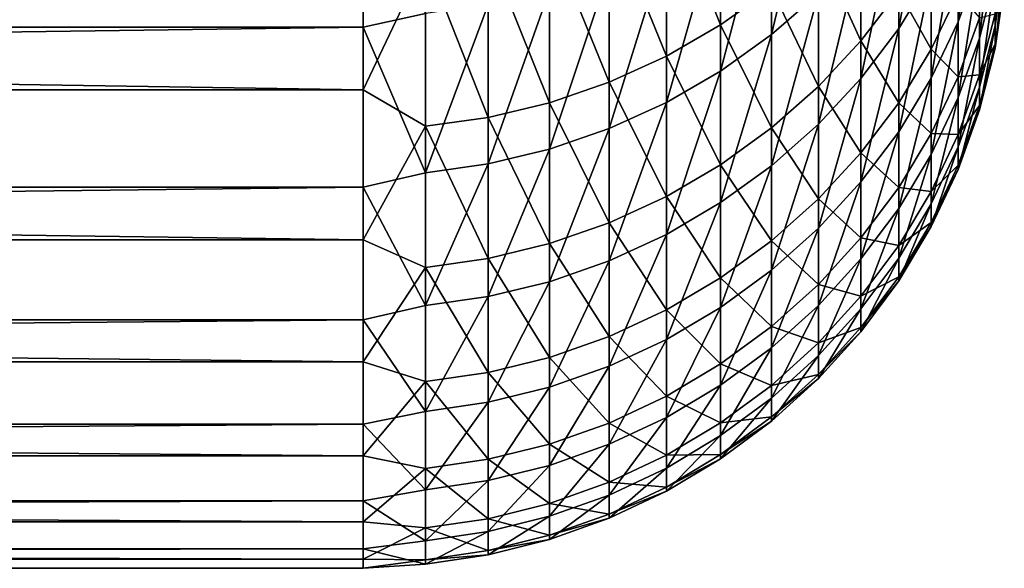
# Model space of a CAD drawing. Header units: metres. Extents: x -2 to 78, y -85 to 85.
# Tile 279 of 500: x 36.1 to 38.39, y 0.45 to 1.73. Entities that reach past the tile are written whole.
import ezdxf

# ---------------------------------------------------------------- set-up
doc = ezdxf.new("R2010")
doc.units = ezdxf.units.M
doc.layers.add('solid_20004802', color=7, linetype='CONTINUOUS')

msp = doc.modelspace()

# ---------------------------------------------------------------- linework, layer by layer
at = {"layer": 'solid_20004802'}
for points in [[(36.900002, 2.146243, 9.517653), (10.5, 2.146252, 9.517679), (10.5, 1.710345, 8.237464)], [(36.900002, 1.710376, 8.237605), (36.900002, 2.146243, 9.517653), (10.5, 1.710345, 8.237464)], [(37.044975, 1.742074, 8.314862), (36.900002, 2.146243, 9.517653), (36.900002, 1.710376, 8.237605)], [(37.95993, 2.153527, 8.184571), (37.850677, 2.059266, 8.21442), (37.850677, 1.692692, 6.951543)], [(37.95993, 1.788285, 6.926283), (37.95993, 2.153527, 8.184571), (37.850677, 1.692692, 6.951543)], [(38.222603, 2.13032, 6.835903), (38.146793, 2.00816, 6.868183), (38.146793, 1.706687, 5.604409)], [(38.222603, 1.830264, 5.578068), (38.222603, 2.13032, 6.835903), (38.146793, 1.706687, 5.604409)], [(37.732254, 2.102009, -8.629693), (37.732254, 1.715322, -7.368396), (37.605797, 2.030253, -8.653604)], [(37.850677, 1.799745, -7.344729), (37.732254, 1.715322, -7.368396), (37.732254, 2.102009, -8.629693)], [(38.335323, 2.096196, 5.521385), (38.285648, 1.960519, 5.550304), (38.285648, 1.722773, 4.285768)], [(38.335323, 1.859689, 4.263437), (38.335323, 2.096196, 5.521385), (38.285648, 1.722773, 4.285768)], [(37.850677, 2.059266, 8.21442), (37.732254, 1.975679, 8.240889), (37.732254, 1.607924, 6.973943)], [(37.850677, 1.692692, 6.951543), (37.850677, 2.059266, 8.21442), (37.732254, 1.607924, 6.973943)], [(37.605797, 2.030253, -8.653604), (37.605797, 1.642495, -7.388812), (37.472527, 1.970613, -8.673476)], [(37.732254, 1.715322, -7.368396), (37.605797, 1.642495, -7.388812), (37.605797, 2.030253, -8.653604)], [(38.058956, 2.000015, -7.288588), (38.058956, 1.678241, -6.023929), (37.95993, 1.894949, -7.318041)], [(38.146793, 2.00816, 6.868183), (38.058956, 1.89378, 6.898407), (38.058956, 1.590981, 5.629072)], [(38.146793, 1.706687, 5.604409), (38.146793, 2.00816, 6.868183), (38.058956, 1.590981, 5.629072)], [(38.146793, 1.793564, -5.997537), (38.058956, 1.678241, -6.023929), (38.058956, 2.000015, -7.288588)], [(38.371151, 2.000754, 4.24043), (38.335323, 1.859689, 4.263437), (38.335323, 1.684234, 2.995532)], [(38.371151, 1.826245, 2.979366), (38.371151, 2.000754, 4.24043), (38.335323, 1.684234, 2.995532)], [(36.900002, 1.97684, -9.044204), (36.900002, 1.564408, -7.756414), (10.5, 1.976834, -9.044134)], [(36.900002, 1.564408, -7.756414), (10.5, 1.564465, -7.756572), (10.5, 1.976834, -9.044134)], [(37.044975, 1.869538, -8.707156), (36.900002, 1.564408, -7.756414), (36.900002, 1.97684, -9.044204)], [(37.732254, 1.975679, 8.240889), (37.605797, 1.903573, 8.263722), (37.605797, 1.534799, 6.993266)], [(37.732254, 1.607924, 6.973943), (37.732254, 1.975679, 8.240889), (37.605797, 1.534799, 6.993266)], [(37.472527, 1.970613, -8.673476), (37.472527, 1.581965, -7.40578), (37.333736, 1.923667, -8.689119)], [(37.605797, 1.642495, -7.388812), (37.472527, 1.581965, -7.40578), (37.472527, 1.970613, -8.673476)], [(38.285648, 1.960519, 5.550304), (38.222603, 1.830264, 5.578068), (38.222603, 1.591329, 4.307206)], [(38.285648, 1.722773, 4.285768), (38.285648, 1.960519, 5.550304), (38.222603, 1.591329, 4.307206)], [(38.392776, 1.971064, 2.962882), (38.371151, 1.826245, 2.979366), (38.371151, 1.712867, 1.711345)], [(38.392776, 1.858313, 1.701876), (38.392776, 1.971064, 2.962882), (38.371151, 1.712867, 1.711345)], [(37.333736, 1.923667, -8.689119), (37.333736, 1.534318, -7.419137), (37.190758, 1.889867, -8.700382)], [(37.472527, 1.581965, -7.40578), (37.333736, 1.534318, -7.419137), (37.333736, 1.923667, -8.689119)], [(37.605797, 1.903573, 8.263722), (37.472527, 1.843643, 8.2827), (37.472527, 1.474022, 7.009326)], [(37.605797, 1.534799, 6.993266), (37.605797, 1.903573, 8.263722), (37.472527, 1.474022, 7.009326)], [(38.222603, 1.916733, -5.969348), (38.222603, 1.658793, -4.702207), (38.146793, 1.793564, -5.997537)], [(38.285648, 1.789902, -4.678802), (38.222603, 1.658793, -4.702207), (38.222603, 1.916733, -5.969348)], [(37.190758, 1.889867, -8.700382), (37.190758, 1.500012, -7.428754), (37.044975, 1.869538, -8.707156)], [(37.333736, 1.534318, -7.419137), (37.190758, 1.500012, -7.428754), (37.190758, 1.889867, -8.700382)], [(37.95993, 1.894949, -7.318041), (37.95993, 1.571875, -6.048272), (37.850677, 1.799745, -7.344729)], [(38.058956, 1.678241, -6.023929), (37.95993, 1.571875, -6.048272), (37.95993, 1.894949, -7.318041)], [(38.058956, 1.89378, 6.898407), (37.95993, 1.788285, 6.926283), (37.95993, 1.484262, 5.651819)], [(38.058956, 1.590981, 5.629072), (38.058956, 1.89378, 6.898407), (37.95993, 1.484262, 5.651819)], [(37.044975, 1.869538, -8.707156), (37.044975, 1.47938, -7.434537), (36.900002, 1.564408, -7.756414)], [(37.190758, 1.500012, -7.428754), (37.044975, 1.47938, -7.434537), (37.044975, 1.869538, -8.707156)], [(38.335323, 1.859689, 4.263437), (38.285648, 1.722773, 4.285768), (38.285648, 1.546399, 3.011221)], [(38.335323, 1.684234, 2.995532), (38.335323, 1.859689, 4.263437), (38.285648, 1.546399, 3.011221)], [(38.392776, 1.858313, 1.701876), (38.371151, 1.712867, 1.711345), (38.371151, 1.660884, 0.439326)], [(38.392776, 1.806618, 0.436895), (38.392776, 1.858313, 1.701876), (38.371151, 1.660884, 0.439326)], [(37.472527, 1.843643, 8.2827), (37.333736, 1.796467, 8.297638), (37.333736, 1.42618, 7.021967)], [(37.472527, 1.474022, 7.009326), (37.472527, 1.843643, 8.2827), (37.333736, 1.42618, 7.021967)], [(38.222603, 1.830264, 5.578068), (38.146793, 1.706687, 5.604409), (38.146793, 1.466624, 4.327545)], [(38.222603, 1.591329, 4.307206), (38.222603, 1.830264, 5.578068), (38.146793, 1.466624, 4.327545)], [(38.371151, 1.826245, 2.979366), (38.335323, 1.684234, 2.995532), (38.335323, 1.57024, 1.72063)], [(38.371151, 1.712867, 1.711345), (38.371151, 1.826245, 2.979366), (38.335323, 1.57024, 1.72063)], [(38.392776, 1.816098, -0.829106), (38.371151, 1.670416, -0.833719), (38.371151, 1.741443, -2.104816)], [(38.392776, 1.816098, -0.829106), (38.392776, 1.806618, 0.436895), (38.371151, 1.670416, -0.833719)], [(37.333736, 1.796467, 8.297638), (37.190758, 1.762502, 8.308393), (37.190758, 1.391735, 7.031069)], [(37.333736, 1.42618, 7.021967), (37.333736, 1.796467, 8.297638), (37.190758, 1.391735, 7.031069)], [(37.850677, 1.799745, -7.344729), (37.850677, 1.475493, -6.07033), (37.732254, 1.715322, -7.368396)], [(37.95993, 1.571875, -6.048272), (37.850677, 1.475493, -6.07033), (37.850677, 1.799745, -7.344729)], [(38.146793, 1.793564, -5.997537), (38.146793, 1.534406, -4.724411), (38.058956, 1.678241, -6.023929)], [(38.222603, 1.658793, -4.702207), (38.146793, 1.534406, -4.724411), (38.146793, 1.793564, -5.997537)], [(38.285648, 1.789902, -4.678802), (38.285648, 1.59446, -3.40704), (38.222603, 1.658793, -4.702207)], [(38.335323, 1.732044, -3.389288), (38.285648, 1.59446, -3.40704), (38.285648, 1.789902, -4.678802)], [(38.392776, 1.806618, 0.436895), (38.371151, 1.660884, 0.439326), (38.371151, 1.670416, -0.833719)], [(37.95993, 1.788285, 6.926283), (37.850677, 1.692692, 6.951543), (37.850677, 1.387561, 5.672431)], [(37.95993, 1.484262, 5.651819), (37.95993, 1.788285, 6.926283), (37.850677, 1.387561, 5.672431)], [(37.190758, 1.762502, 8.308393), (37.044975, 1.742074, 8.314862), (37.044975, 1.371018, 7.036544)], [(37.190758, 1.391735, 7.031069), (37.190758, 1.762502, 8.308393), (37.044975, 1.371018, 7.036544)], [(37.044975, 1.371018, 7.036544), (37.044975, 1.742074, 8.314862), (36.900002, 1.710376, 8.237605)], [(38.285648, 1.722773, 4.285768), (38.222603, 1.591329, 4.307206), (38.222603, 1.414073, 3.026284)], [(38.285648, 1.546399, 3.011221), (38.285648, 1.722773, 4.285768), (38.222603, 1.414073, 3.026284)], [(38.335323, 1.732044, -3.389288), (38.335323, 1.598971, -2.116237), (38.285648, 1.59446, -3.40704)], [(38.371151, 1.741443, -2.104816), (38.335323, 1.598971, -2.116237), (38.335323, 1.732044, -3.389288)], [(38.371151, 1.741443, -2.104816), (38.371151, 1.670416, -0.833719), (38.335323, 1.598971, -2.116237)], [(36.900002, 1.710376, 8.237605), (10.5, 1.710345, 8.237464), (10.5, 1.337887, 6.93782)], [(36.900002, 1.337842, 6.937712), (36.900002, 1.710376, 8.237605), (10.5, 1.337887, 6.93782)], [(37.044975, 1.371018, 7.036544), (36.900002, 1.710376, 8.237605), (36.900002, 1.337842, 6.937712)], [(37.732254, 1.715322, -7.368396), (37.732254, 1.390025, -6.08989), (37.605797, 1.642495, -7.388812)], [(37.850677, 1.475493, -6.07033), (37.732254, 1.390025, -6.08989), (37.732254, 1.715322, -7.368396)], [(38.146793, 1.706687, 5.604409), (38.058956, 1.590981, 5.629072), (38.058956, 1.349861, 4.346589)], [(38.146793, 1.466624, 4.327545), (38.146793, 1.706687, 5.604409), (38.058956, 1.349861, 4.346589)], [(38.371151, 1.712867, 1.711345), (38.335323, 1.57024, 1.72063), (38.335323, 1.517975, 0.44171)], [(38.371151, 1.660884, 0.439326), (38.371151, 1.712867, 1.711345), (38.335323, 1.517975, 0.44171)], [(37.850677, 1.692692, 6.951543), (37.732254, 1.607924, 6.973943), (37.732254, 1.301809, 5.690708)], [(37.850677, 1.387561, 5.672431), (37.850677, 1.692692, 6.951543), (37.732254, 1.301809, 5.690708)], [(38.058956, 1.678241, -6.023929), (38.058956, 1.417942, -4.745202), (37.95993, 1.571875, -6.048272)], [(38.146793, 1.534406, -4.724411), (38.058956, 1.417942, -4.745202), (38.058956, 1.678241, -6.023929)], [(38.335323, 1.684234, 2.995532), (38.285648, 1.546399, 3.011221), (38.285648, 1.431809, 1.729642)], [(38.335323, 1.57024, 1.72063), (38.335323, 1.684234, 2.995532), (38.285648, 1.431809, 1.729642)], [(38.222603, 1.658793, -4.702207), (38.222603, 1.462374, -3.424083), (38.146793, 1.534406, -4.724411)], [(38.285648, 1.59446, -3.40704), (38.222603, 1.462374, -3.424083), (38.222603, 1.658793, -4.702207)], [(38.371151, 1.670416, -0.833719), (38.335323, 1.527559, -0.838242), (38.335323, 1.598971, -2.116237)], [(38.371151, 1.670416, -0.833719), (38.371151, 1.660884, 0.439326), (38.335323, 1.527559, -0.838242)], [(38.371151, 1.660884, 0.439326), (38.335323, 1.517975, 0.44171), (38.335323, 1.527559, -0.838242)], [(37.605797, 1.642495, -7.388812), (37.605797, 1.316296, -6.106763), (37.472527, 1.581965, -7.40578)], [(37.732254, 1.390025, -6.08989), (37.605797, 1.316296, -6.106763), (37.605797, 1.642495, -7.388812)], [(37.732254, 1.607924, 6.973943), (37.605797, 1.534799, 6.993266), (37.605797, 1.227836, 5.706476)], [(37.732254, 1.301809, 5.690708), (37.732254, 1.607924, 6.973943), (37.605797, 1.227836, 5.706476)], [(38.058956, 1.590981, 5.629072), (37.95993, 1.484262, 5.651819), (37.95993, 1.242168, 4.364153)], [(38.058956, 1.349861, 4.346589), (38.058956, 1.590981, 5.629072), (37.95993, 1.242168, 4.364153)], [(38.222603, 1.591329, 4.307206), (38.146793, 1.466624, 4.327545), (38.146793, 1.28853, 3.040575)], [(38.222603, 1.414073, 3.026284), (38.222603, 1.591329, 4.307206), (38.146793, 1.28853, 3.040575)], [(38.285648, 1.59446, -3.40704), (38.285648, 1.46069, -2.127321), (38.222603, 1.462374, -3.424083)], [(38.335323, 1.598971, -2.116237), (38.285648, 1.46069, -2.127321), (38.285648, 1.59446, -3.40704)], [(38.335323, 1.598971, -2.116237), (38.335323, 1.527559, -0.838242), (38.285648, 1.46069, -2.127321)], [(36.900002, 1.215661, -6.449938), (10.5, 1.215637, -6.449832), (10.5, 1.564465, -7.756572)], [(36.900002, 1.564408, -7.756414), (36.900002, 1.215661, -6.449938), (10.5, 1.564465, -7.756572)], [(37.044975, 1.47938, -7.434537), (36.900002, 1.215661, -6.449938), (36.900002, 1.564408, -7.756414)], [(37.472527, 1.581965, -7.40578), (37.472527, 1.255017, -6.120787), (37.333736, 1.534318, -7.419137)], [(37.605797, 1.316296, -6.106763), (37.472527, 1.255017, -6.120787), (37.472527, 1.581965, -7.40578)], [(37.95993, 1.571875, -6.048272), (37.95993, 1.310524, -4.764377), (37.850677, 1.475493, -6.07033)], [(38.058956, 1.417942, -4.745202), (37.95993, 1.310524, -4.764377), (37.95993, 1.571875, -6.048272)], [(38.335323, 1.57024, 1.72063), (38.285648, 1.431809, 1.729642), (38.285648, 1.379269, 0.444023)], [(38.335323, 1.517975, 0.44171), (38.335323, 1.57024, 1.72063), (38.285648, 1.379269, 0.444023)], [(38.285648, 1.546399, 3.011221), (38.222603, 1.414073, 3.026284), (38.222603, 1.298909, 1.738294)], [(38.285648, 1.431809, 1.729642), (38.285648, 1.546399, 3.011221), (38.222603, 1.298909, 1.738294)], [(37.333736, 1.534318, -7.419137), (37.333736, 1.20678, -6.131826), (37.190758, 1.500012, -7.428754)], [(37.472527, 1.255017, -6.120787), (37.333736, 1.20678, -6.131826), (37.333736, 1.534318, -7.419137)], [(37.605797, 1.534799, 6.993266), (37.472527, 1.474022, 7.009326), (37.472527, 1.166354, 5.719581)], [(37.605797, 1.227836, 5.706476), (37.605797, 1.534799, 6.993266), (37.472527, 1.166354, 5.719581)], [(38.146793, 1.534406, -4.724411), (38.146793, 1.33706, -3.440252), (38.058956, 1.417942, -4.745202)], [(38.222603, 1.462374, -3.424083), (38.146793, 1.33706, -3.440252), (38.146793, 1.534406, -4.724411)], [(38.335323, 1.527559, -0.838242), (38.285648, 1.388904, -0.842633), (38.285648, 1.46069, -2.127321)], [(38.335323, 1.527559, -0.838242), (38.335323, 1.517975, 0.44171), (38.285648, 1.388904, -0.842633)], [(38.335323, 1.517975, 0.44171), (38.285648, 1.379269, 0.444023), (38.285648, 1.388904, -0.842633)], [(37.190758, 1.500012, -7.428754), (37.190758, 1.17205, -6.139775), (37.044975, 1.47938, -7.434537)], [(37.333736, 1.20678, -6.131826), (37.190758, 1.17205, -6.139775), (37.190758, 1.500012, -7.428754)], [(37.044975, 1.47938, -7.434537), (37.044975, 1.151163, -6.144555), (36.900002, 1.215661, -6.449938)], [(37.190758, 1.17205, -6.139775), (37.044975, 1.151163, -6.144555), (37.044975, 1.47938, -7.434537)], [(37.472527, 1.474022, 7.009326), (37.333736, 1.42618, 7.021967), (37.333736, 1.117957, 5.729896)], [(37.472527, 1.166354, 5.719581), (37.472527, 1.474022, 7.009326), (37.333736, 1.117957, 5.729896)], [(37.850677, 1.475493, -6.07033), (37.850677, 1.213189, -4.781752), (37.732254, 1.390025, -6.08989)], [(37.95993, 1.484262, 5.651819), (37.850677, 1.387561, 5.672431), (37.850677, 1.144584, 4.380069)], [(37.95993, 1.242168, 4.364153), (37.95993, 1.484262, 5.651819), (37.850677, 1.144584, 4.380069)], [(37.95993, 1.310524, -4.764377), (37.850677, 1.213189, -4.781752), (37.850677, 1.475493, -6.07033)], [(38.146793, 1.466624, 4.327545), (38.058956, 1.349861, 4.346589), (38.058956, 1.170984, 3.053955)], [(38.146793, 1.28853, 3.040575), (38.146793, 1.466624, 4.327545), (38.058956, 1.170984, 3.053955)], [(38.222603, 1.462374, -3.424083), (38.222603, 1.327935, -2.137962), (38.146793, 1.33706, -3.440252)], [(38.285648, 1.46069, -2.127321), (38.222603, 1.327935, -2.137962), (38.222603, 1.462374, -3.424083)], [(38.285648, 1.46069, -2.127321), (38.285648, 1.388904, -0.842633), (38.222603, 1.327935, -2.137962)], [(37.333736, 1.42618, 7.021967), (37.190758, 1.391735, 7.031069), (37.190758, 1.083112, 5.737323)], [(37.333736, 1.117957, 5.729896), (37.333736, 1.42618, 7.021967), (37.190758, 1.083112, 5.737323)], [(38.285648, 1.431809, 1.729642), (38.222603, 1.298909, 1.738294), (38.222603, 1.246107, 0.446244)], [(38.285648, 1.379269, 0.444023), (38.285648, 1.431809, 1.729642), (38.222603, 1.246107, 0.446244)], [(38.058956, 1.417942, -4.745202), (38.058956, 1.219727, -3.455391), (37.95993, 1.310524, -4.764377)], [(38.146793, 1.33706, -3.440252), (38.058956, 1.219727, -3.455391), (38.058956, 1.417942, -4.745202)], [(38.222603, 1.414073, 3.026284), (38.146793, 1.28853, 3.040575), (38.146793, 1.172823, 1.746503)], [(38.222603, 1.298909, 1.738294), (38.222603, 1.414073, 3.026284), (38.146793, 1.172823, 1.746503)], [(37.190758, 1.391735, 7.031069), (37.044975, 1.371018, 7.036544), (37.044975, 1.062155, 5.74179)], [(37.190758, 1.083112, 5.737323), (37.190758, 1.391735, 7.031069), (37.044975, 1.062155, 5.74179)], [(37.732254, 1.390025, -6.08989), (37.732254, 1.126876, -4.79716), (37.605797, 1.316296, -6.106763)], [(37.850677, 1.213189, -4.781752), (37.732254, 1.126876, -4.79716), (37.732254, 1.390025, -6.08989)], [(37.850677, 1.387561, 5.672431), (37.732254, 1.301809, 5.690708), (37.732254, 1.058049, 4.394183)], [(37.850677, 1.144584, 4.380069), (37.850677, 1.387561, 5.672431), (37.732254, 1.058049, 4.394183)], [(38.285648, 1.388904, -0.842633), (38.222603, 1.25579, -0.846848), (38.222603, 1.327935, -2.137962)], [(38.285648, 1.388904, -0.842633), (38.285648, 1.379269, 0.444023), (38.222603, 1.25579, -0.846848)], [(38.285648, 1.379269, 0.444023), (38.222603, 1.246107, 0.446244), (38.222603, 1.25579, -0.846848)], [(37.044975, 1.062155, 5.74179), (37.044975, 1.371018, 7.036544), (36.900002, 1.337842, 6.937712)], [(36.900002, 1.337842, 6.937712), (10.5, 1.337887, 6.93782), (10.5, 1.029551, 5.621155)], [(36.900002, 1.029541, 5.621106), (36.900002, 1.337842, 6.937712), (10.5, 1.029551, 5.621155)], [(37.044975, 1.062155, 5.74179), (36.900002, 1.337842, 6.937712), (36.900002, 1.029541, 5.621106)], [(38.058956, 1.349861, 4.346589), (37.95993, 1.242168, 4.364153), (37.95993, 1.062568, 3.066296)], [(38.058956, 1.170984, 3.053955), (38.058956, 1.349861, 4.346589), (37.95993, 1.062568, 3.066296)], [(38.146793, 1.33706, -3.440252), (38.146793, 1.201986, -2.148058), (38.058956, 1.219727, -3.455391)], [(38.222603, 1.327935, -2.137962), (38.146793, 1.201986, -2.148058), (38.146793, 1.33706, -3.440252)], [(37.605797, 1.316296, -6.106763), (37.605797, 1.052418, -4.810452), (37.472527, 1.255017, -6.120787)], [(37.732254, 1.126876, -4.79716), (37.605797, 1.052418, -4.810452), (37.605797, 1.316296, -6.106763)], [(37.95993, 1.310524, -4.764377), (37.95993, 1.111508, -3.469354), (37.850677, 1.213189, -4.781752)], [(38.058956, 1.219727, -3.455391), (37.95993, 1.111508, -3.469354), (37.95993, 1.310524, -4.764377)], [(38.222603, 1.327935, -2.137962), (38.222603, 1.25579, -0.846848), (38.146793, 1.201986, -2.148058)], [(37.732254, 1.301809, 5.690708), (37.605797, 1.227836, 5.706476), (37.605797, 0.983401, 4.406358)], [(37.732254, 1.058049, 4.394183), (37.732254, 1.301809, 5.690708), (37.605797, 0.983401, 4.406358)], [(38.146793, 1.28853, 3.040575), (38.058956, 1.170984, 3.053955), (38.058956, 1.054767, 1.754188)], [(38.146793, 1.172823, 1.746503), (38.146793, 1.28853, 3.040575), (38.058956, 1.054767, 1.754188)], [(38.222603, 1.298909, 1.738294), (38.146793, 1.172823, 1.746503), (38.146793, 1.119771, 0.448351)], [(38.222603, 1.246107, 0.446244), (38.222603, 1.298909, 1.738294), (38.146793, 1.119771, 0.448351)], [(37.472527, 1.255017, -6.120787), (37.472527, 0.990533, -4.821499), (37.333736, 1.20678, -6.131826)], [(37.605797, 1.052418, -4.810452), (37.472527, 0.990533, -4.821499), (37.472527, 1.255017, -6.120787)], [(37.95993, 1.242168, 4.364153), (37.850677, 1.144584, 4.380069), (37.850677, 0.964329, 3.077479)], [(37.95993, 1.062568, 3.066296), (37.95993, 1.242168, 4.364153), (37.850677, 0.964329, 3.077479)], [(38.222603, 1.25579, -0.846848), (38.146793, 1.1295, -0.850847), (38.146793, 1.201986, -2.148058)], [(38.222603, 1.25579, -0.846848), (38.222603, 1.246107, 0.446244), (38.146793, 1.1295, -0.850847)], [(38.222603, 1.246107, 0.446244), (38.146793, 1.119771, 0.448351), (38.146793, 1.1295, -0.850847)], [(36.900002, 1.215661, -6.449938), (36.900002, 0.931441, -5.127923), (10.5, 1.215637, -6.449832)], [(36.900002, 0.931441, -5.127923), (10.5, 0.931442, -5.127841), (10.5, 1.215637, -6.449832)], [(37.044975, 1.151163, -6.144555), (36.900002, 0.931441, -5.127923), (36.900002, 1.215661, -6.449938)], [(37.605797, 1.227836, 5.706476), (37.472527, 1.166354, 5.719581), (37.472527, 0.921358, 4.416477)], [(37.605797, 0.983401, 4.406358), (37.605797, 1.227836, 5.706476), (37.472527, 0.921358, 4.416477)], [(38.058956, 1.219727, -3.455391), (38.058956, 1.084059, -2.157511), (37.95993, 1.111508, -3.469354)], [(38.146793, 1.201986, -2.148058), (38.058956, 1.084059, -2.157511), (38.058956, 1.219727, -3.455391)], [(37.333736, 1.20678, -6.131826), (37.333736, 0.941819, -4.830195), (37.190758, 1.17205, -6.139775)], [(37.472527, 0.990533, -4.821499), (37.333736, 0.941819, -4.830195), (37.333736, 1.20678, -6.131826)], [(37.850677, 1.213189, -4.781752), (37.850677, 1.013447, -3.482007), (37.732254, 1.126876, -4.79716)], [(37.95993, 1.111508, -3.469354), (37.850677, 1.013447, -3.482007), (37.850677, 1.213189, -4.781752)], [(38.146793, 1.201986, -2.148058), (38.146793, 1.1295, -0.850847), (38.058956, 1.084059, -2.157511)], [(37.190758, 1.17205, -6.139775), (37.190758, 0.906746, -4.836456), (37.044975, 1.151163, -6.144555)], [(37.333736, 0.941819, -4.830195), (37.190758, 0.906746, -4.836456), (37.190758, 1.17205, -6.139775)], [(38.058956, 1.170984, 3.053955), (37.95993, 1.062568, 3.066296), (37.95993, 0.945882, 1.761277)], [(38.058956, 1.054767, 1.754188), (38.058956, 1.170984, 3.053955), (37.95993, 0.945882, 1.761277)], [(38.146793, 1.172823, 1.746503), (38.058956, 1.054767, 1.754188), (38.058956, 1.001483, 0.450324)], [(38.146793, 1.119771, 0.448351), (38.146793, 1.172823, 1.746503), (38.058956, 1.001483, 0.450324)], [(37.044975, 1.151163, -6.144555), (37.044975, 0.885652, -4.840221), (36.900002, 0.931441, -5.127923)], [(37.190758, 0.906746, -4.836456), (37.044975, 0.885652, -4.840221), (37.044975, 1.151163, -6.144555)], [(37.472527, 1.166354, 5.719581), (37.333736, 1.117957, 5.729896), (37.333736, 0.872519, 4.424443)], [(37.472527, 0.921358, 4.416477), (37.472527, 1.166354, 5.719581), (37.333736, 0.872519, 4.424443)], [(37.732254, 1.126876, -4.79716), (37.732254, 0.926491, -3.493227), (37.605797, 1.052418, -4.810452)], [(37.850677, 1.144584, 4.380069), (37.732254, 1.058049, 4.394183), (37.732254, 0.877214, 3.087395)], [(37.850677, 0.964329, 3.077479), (37.850677, 1.144584, 4.380069), (37.732254, 0.877214, 3.087395)], [(37.850677, 1.013447, -3.482007), (37.732254, 0.926491, -3.493227), (37.732254, 1.126876, -4.79716)], [(38.146793, 1.1295, -0.850847), (38.058956, 1.011254, -0.854591), (38.058956, 1.084059, -2.157511)], [(38.146793, 1.1295, -0.850847), (38.146793, 1.119771, 0.448351), (38.058956, 1.011254, -0.854591)], [(37.333736, 1.117957, 5.729896), (37.190758, 1.083112, 5.737323), (37.190758, 0.837356, 4.430178)], [(37.333736, 0.872519, 4.424443), (37.333736, 1.117957, 5.729896), (37.190758, 0.837356, 4.430178)], [(37.95993, 1.111508, -3.469354), (37.95993, 0.975292, -2.166229), (37.850677, 1.013447, -3.482007)], [(38.058956, 1.084059, -2.157511), (37.95993, 0.975292, -2.166229), (37.95993, 1.111508, -3.469354)], [(38.146793, 1.119771, 0.448351), (38.058956, 1.001483, 0.450324), (38.058956, 1.011254, -0.854591)], [(37.190758, 1.083112, 5.737323), (37.044975, 1.062155, 5.74179), (37.044975, 0.816207, 4.433627)], [(37.190758, 0.837356, 4.430178), (37.190758, 1.083112, 5.737323), (37.044975, 0.816207, 4.433627)], [(38.058956, 1.084059, -2.157511), (38.058956, 1.011254, -0.854591), (37.95993, 0.975292, -2.166229)], [(37.044975, 0.816207, 4.433627), (37.044975, 1.062155, 5.74179), (36.900002, 1.029541, 5.621106)], [(37.732254, 1.058049, 4.394183), (37.605797, 0.983401, 4.406358), (37.605797, 0.802064, 3.095949)], [(37.732254, 0.877214, 3.087395), (37.732254, 1.058049, 4.394183), (37.605797, 0.802064, 3.095949)], [(37.95993, 1.062568, 3.066296), (37.850677, 0.964329, 3.077479), (37.850677, 0.847217, 1.7677)], [(37.95993, 0.945882, 1.761277), (37.95993, 1.062568, 3.066296), (37.850677, 0.847217, 1.7677)], [(38.058956, 1.054767, 1.754188), (37.95993, 0.945882, 1.761277), (37.95993, 0.892382, 0.452144)], [(38.058956, 1.001483, 0.450324), (38.058956, 1.054767, 1.754188), (37.95993, 0.892382, 0.452144)], [(37.605797, 1.052418, -4.810452), (37.605797, 0.851477, -3.502906), (37.472527, 0.990533, -4.821499)], [(37.732254, 0.926491, -3.493227), (37.605797, 0.851477, -3.502906), (37.605797, 1.052418, -4.810452)], [(36.900002, 1.029541, 5.621106), (10.5, 1.029551, 5.621155), (10.5, 0.786202, 4.290805)], [(36.900002, 0.786213, 4.290957), (36.900002, 1.029541, 5.621106), (10.5, 0.786202, 4.290805)], [(37.044975, 0.816207, 4.433627), (36.900002, 1.029541, 5.621106), (36.900002, 0.786213, 4.290957)], [(37.850677, 1.013447, -3.482007), (37.850677, 0.876734, -2.174129), (37.732254, 0.926491, -3.493227)], [(37.95993, 0.975292, -2.166229), (37.850677, 0.876734, -2.174129), (37.850677, 1.013447, -3.482007)], [(38.058956, 1.011254, -0.854591), (37.95993, 0.902193, -0.858044), (37.95993, 0.975292, -2.166229)], [(38.058956, 1.011254, -0.854591), (38.058956, 1.001483, 0.450324), (37.95993, 0.902193, -0.858044)], [(37.472527, 0.990533, -4.821499), (37.472527, 0.789131, -3.51095), (37.333736, 0.941819, -4.830195)], [(37.605797, 0.851477, -3.502906), (37.472527, 0.789131, -3.51095), (37.472527, 0.990533, -4.821499)], [(38.058956, 1.001483, 0.450324), (37.95993, 0.892382, 0.452144), (37.95993, 0.902193, -0.858044)], [(37.605797, 0.983401, 4.406358), (37.472527, 0.921358, 4.416477), (37.472527, 0.739604, 3.103059)], [(37.605797, 0.802064, 3.095949), (37.605797, 0.983401, 4.406358), (37.472527, 0.739604, 3.103059)], [(37.850677, 0.964329, 3.077479), (37.732254, 0.877214, 3.087395), (37.732254, 0.759724, 1.773396)], [(37.850677, 0.847217, 1.7677), (37.850677, 0.964329, 3.077479), (37.732254, 0.759724, 1.773396)], [(37.95993, 0.975292, -2.166229), (37.95993, 0.902193, -0.858044), (37.850677, 0.876734, -2.174129)], [(37.333736, 0.941819, -4.830195), (37.333736, 0.740054, -3.517282), (37.190758, 0.906746, -4.836456)], [(37.472527, 0.789131, -3.51095), (37.333736, 0.740054, -3.517282), (37.333736, 0.941819, -4.830195)], [(37.95993, 0.945882, 1.761277), (37.850677, 0.847217, 1.7677), (37.850677, 0.793522, 0.453793)], [(37.95993, 0.892382, 0.452144), (37.95993, 0.945882, 1.761277), (37.850677, 0.793522, 0.453793)], [(36.900002, 0.712431, -3.793555), (10.5, 0.712464, -3.793716), (10.5, 0.931442, -5.127841)], [(36.900002, 0.931441, -5.127923), (36.900002, 0.712431, -3.793555), (10.5, 0.931442, -5.127841)], [(37.044975, 0.885652, -4.840221), (36.900002, 0.712431, -3.793555), (36.900002, 0.931441, -5.127923)], [(37.472527, 0.921358, 4.416477), (37.333736, 0.872519, 4.424443), (37.333736, 0.690438, 3.108656)], [(37.472527, 0.739604, 3.103059), (37.472527, 0.921358, 4.416477), (37.333736, 0.690438, 3.108656)], [(37.732254, 0.926491, -3.493227), (37.732254, 0.789337, -2.181135), (37.605797, 0.851477, -3.502906)], [(37.850677, 0.876734, -2.174129), (37.732254, 0.789337, -2.181135), (37.732254, 0.926491, -3.493227)], [(37.190758, 0.906746, -4.836456), (37.190758, 0.704719, -3.521841), (37.044975, 0.885652, -4.840221)], [(37.333736, 0.740054, -3.517282), (37.190758, 0.704719, -3.521841), (37.190758, 0.906746, -4.836456)], [(37.95993, 0.902193, -0.858044), (37.850677, 0.803368, -0.861174), (37.850677, 0.876734, -2.174129)], [(37.95993, 0.902193, -0.858044), (37.95993, 0.892382, 0.452144), (37.850677, 0.803368, -0.861174)], [(37.044975, 0.885652, -4.840221), (37.044975, 0.683468, -3.524583), (36.900002, 0.712431, -3.793555)], [(37.190758, 0.704719, -3.521841), (37.044975, 0.683468, -3.524583), (37.044975, 0.885652, -4.840221)], [(37.333736, 0.872519, 4.424443), (37.190758, 0.837356, 4.430178), (37.190758, 0.655039, 3.112685)], [(37.333736, 0.690438, 3.108656), (37.333736, 0.872519, 4.424443), (37.190758, 0.655039, 3.112685)], [(37.732254, 0.877214, 3.087395), (37.605797, 0.802064, 3.095949), (37.605797, 0.684249, 1.77831)], [(37.732254, 0.759724, 1.773396), (37.732254, 0.877214, 3.087395), (37.605797, 0.684249, 1.77831)], [(37.850677, 0.876734, -2.174129), (37.850677, 0.803368, -0.861174), (37.732254, 0.789337, -2.181135)], [(37.95993, 0.892382, 0.452144), (37.850677, 0.793522, 0.453793), (37.850677, 0.803368, -0.861174)], [(37.605797, 0.851477, -3.502906), (37.605797, 0.713943, -2.187178), (37.472527, 0.789131, -3.51095)], [(37.732254, 0.789337, -2.181135), (37.605797, 0.713943, -2.187178), (37.605797, 0.851477, -3.502906)], [(37.190758, 0.837356, 4.430178), (37.044975, 0.816207, 4.433627), (37.044975, 0.633748, 3.115109)], [(37.190758, 0.655039, 3.112685), (37.190758, 0.837356, 4.430178), (37.044975, 0.633748, 3.115109)], [(37.850677, 0.847217, 1.7677), (37.732254, 0.759724, 1.773396), (37.732254, 0.705856, 0.455255)], [(37.850677, 0.793522, 0.453793), (37.850677, 0.847217, 1.7677), (37.732254, 0.705856, 0.455255)], [(37.044975, 0.633748, 3.115109), (37.044975, 0.816207, 4.433627), (36.900002, 0.786213, 4.290957)], [(37.850677, 0.803368, -0.861174), (37.732254, 0.715735, -0.863949), (37.732254, 0.789337, -2.181135)], [(37.850677, 0.803368, -0.861174), (37.850677, 0.793522, 0.453793), (37.732254, 0.715735, -0.863949)], [(36.900002, 0.786213, 4.290957), (10.5, 0.786202, 4.290805), (10.5, 0.608473, 2.950574)], [(36.900002, 0.608446, 2.950471), (36.900002, 0.786213, 4.290957), (10.5, 0.608473, 2.950574)], [(37.044975, 0.633748, 3.115109), (36.900002, 0.786213, 4.290957), (36.900002, 0.608446, 2.950471)], [(37.472527, 0.789131, -3.51095), (37.472527, 0.651281, -2.192201), (37.333736, 0.740054, -3.517282)], [(37.605797, 0.802064, 3.095949), (37.472527, 0.739604, 3.103059), (37.472527, 0.621519, 1.782394)], [(37.605797, 0.684249, 1.77831), (37.605797, 0.802064, 3.095949), (37.472527, 0.621519, 1.782394)], [(37.605797, 0.713943, -2.187178), (37.472527, 0.651281, -2.192201), (37.472527, 0.789131, -3.51095)], [(37.732254, 0.789337, -2.181135), (37.732254, 0.715735, -0.863949), (37.605797, 0.713943, -2.187178)], [(37.850677, 0.793522, 0.453793), (37.732254, 0.705856, 0.455255), (37.732254, 0.715735, -0.863949)], [(37.732254, 0.759724, 1.773396), (37.605797, 0.684249, 1.77831), (37.605797, 0.630232, 0.456517)], [(37.732254, 0.705856, 0.455255), (37.732254, 0.759724, 1.773396), (37.605797, 0.630232, 0.456517)], [(37.333736, 0.740054, -3.517282), (37.333736, 0.601956, -2.196155), (37.190758, 0.704719, -3.521841)], [(37.472527, 0.651281, -2.192201), (37.333736, 0.601956, -2.196155), (37.333736, 0.740054, -3.517282)], [(37.472527, 0.739604, 3.103059), (37.333736, 0.690438, 3.108656), (37.333736, 0.572139, 1.785608)], [(37.472527, 0.621519, 1.782394), (37.472527, 0.739604, 3.103059), (37.333736, 0.572139, 1.785608)], [(36.900002, 0.559159, -2.450048), (10.5, 0.559152, -2.449957), (10.5, 0.712464, -3.793716)], [(36.900002, 0.712431, -3.793555), (36.900002, 0.559159, -2.450048), (10.5, 0.712464, -3.793716)], [(37.044975, 0.683468, -3.524583), (36.900002, 0.559159, -2.450048), (36.900002, 0.712431, -3.793555)], [(37.605797, 0.713943, -2.187178), (37.605797, 0.640137, -0.866342), (37.472527, 0.651281, -2.192201)], [(37.732254, 0.715735, -0.863949), (37.605797, 0.640137, -0.866342), (37.605797, 0.713943, -2.187178)], [(37.732254, 0.715735, -0.863949), (37.732254, 0.705856, 0.455255), (37.605797, 0.640137, -0.866342)], [(37.190758, 0.704719, -3.521841), (37.190758, 0.566442, -2.199001), (37.044975, 0.683468, -3.524583)], [(37.333736, 0.601956, -2.196155), (37.190758, 0.566442, -2.199001), (37.190758, 0.704719, -3.521841)], [(37.333736, 0.690438, 3.108656), (37.190758, 0.655039, 3.112685), (37.190758, 0.536587, 1.787923)], [(37.333736, 0.572139, 1.785608), (37.333736, 0.690438, 3.108656), (37.190758, 0.536587, 1.787923)], [(37.732254, 0.705856, 0.455255), (37.605797, 0.630232, 0.456517), (37.605797, 0.640137, -0.866342)], [(37.044975, 0.683468, -3.524583), (37.044975, 0.545083, -2.200713), (36.900002, 0.559159, -2.450048)], [(37.190758, 0.566442, -2.199001), (37.044975, 0.545083, -2.200713), (37.044975, 0.683468, -3.524583)], [(37.605797, 0.684249, 1.77831), (37.472527, 0.621519, 1.782394), (37.472527, 0.567377, 0.457565)], [(37.605797, 0.630232, 0.456517), (37.605797, 0.684249, 1.77831), (37.472527, 0.567377, 0.457565)], [(37.190758, 0.655039, 3.112685), (37.044975, 0.633748, 3.115109), (37.044975, 0.515205, 1.789315)], [(37.190758, 0.536587, 1.787923), (37.190758, 0.655039, 3.112685), (37.044975, 0.515205, 1.789315)], [(37.472527, 0.651281, -2.192201), (37.472527, 0.577306, -0.868332), (37.333736, 0.601956, -2.196155)], [(37.605797, 0.640137, -0.866342), (37.472527, 0.577306, -0.868332), (37.472527, 0.651281, -2.192201)], [(37.044975, 0.515205, 1.789315), (37.044975, 0.633748, 3.115109), (36.900002, 0.608446, 2.950471)], [(37.472527, 0.621519, 1.782394), (37.333736, 0.572139, 1.785608), (37.333736, 0.5179, 0.45839)], [(37.472527, 0.567377, 0.457565), (37.472527, 0.621519, 1.782394), (37.333736, 0.5179, 0.45839)], [(37.605797, 0.640137, -0.866342), (37.605797, 0.630232, 0.456517), (37.472527, 0.577306, -0.868332)], [(37.605797, 0.630232, 0.456517), (37.472527, 0.567377, 0.457565), (37.472527, 0.577306, -0.868332)], [(36.900002, 0.608446, 2.950471), (10.5, 0.608473, 2.950574), (10.5, 0.496673, 1.60295)], [(36.900002, 0.496668, 1.602877), (36.900002, 0.608446, 2.950471), (10.5, 0.496673, 1.60295)], [(37.044975, 0.515205, 1.789315), (36.900002, 0.608446, 2.950471), (36.900002, 0.496668, 1.602877)], [(37.333736, 0.601956, -2.196155), (37.333736, 0.527847, -0.869898), (37.190758, 0.566442, -2.199001)], [(37.472527, 0.577306, -0.868332), (37.333736, 0.527847, -0.869898), (37.333736, 0.601956, -2.196155)], [(37.472527, 0.577306, -0.868332), (37.472527, 0.567377, 0.457565), (37.333736, 0.527847, -0.869898)], [(36.900002, 0.559159, -2.450048), (36.900002, 0.471994, -1.100639), (10.5, 0.559152, -2.449957)], [(36.900002, 0.471994, -1.100639), (10.5, 0.472007, -1.100545), (10.5, 0.559152, -2.449957)], [(37.044975, 0.545083, -2.200713), (36.900002, 0.471994, -1.100639), (36.900002, 0.559159, -2.450048)], [(37.190758, 0.566442, -2.199001), (37.190758, 0.492237, -0.871026), (37.044975, 0.545083, -2.200713)], [(37.333736, 0.572139, 1.785608), (37.190758, 0.536587, 1.787923), (37.190758, 0.482277, 0.458985)], [(37.333736, 0.5179, 0.45839), (37.333736, 0.572139, 1.785608), (37.190758, 0.482277, 0.458985)], [(37.333736, 0.527847, -0.869898), (37.190758, 0.492237, -0.871026), (37.190758, 0.566442, -2.199001)], [(37.472527, 0.567377, 0.457565), (37.333736, 0.5179, 0.45839), (37.333736, 0.527847, -0.869898)], [(37.044975, 0.545083, -2.200713), (37.044975, 0.47082, -0.871704), (36.900002, 0.471994, -1.100639)], [(37.190758, 0.492237, -0.871026), (37.044975, 0.47082, -0.871704), (37.044975, 0.545083, -2.200713)], [(37.190758, 0.536587, 1.787923), (37.044975, 0.515205, 1.789315), (37.044975, 0.460853, 0.459342)], [(37.190758, 0.482277, 0.458985), (37.190758, 0.536587, 1.787923), (37.044975, 0.460853, 0.459342)], [(37.333736, 0.527847, -0.869898), (37.333736, 0.5179, 0.45839), (37.190758, 0.492237, -0.871026)], [(37.044975, 0.460853, 0.459342), (37.044975, 0.515205, 1.789315), (36.900002, 0.496668, 1.602877)], [(37.333736, 0.5179, 0.45839), (37.190758, 0.482277, 0.458985), (37.190758, 0.492237, -0.871026)], [(36.900002, 0.496668, 1.602877), (10.5, 0.496673, 1.60295), (10.5, 0.451158, 0.251263)], [(36.900002, 0.451147, 0.251422), (36.900002, 0.496668, 1.602877), (10.5, 0.451158, 0.251263)], [(37.044975, 0.460853, 0.459342), (36.900002, 0.496668, 1.602877), (36.900002, 0.451147, 0.251422)], [(37.190758, 0.492237, -0.871026), (37.190758, 0.482277, 0.458985), (37.044975, 0.47082, -0.871704)], [(37.190758, 0.482277, 0.458985), (37.044975, 0.460853, 0.459342), (37.044975, 0.47082, -0.871704)], [(36.900002, 0.451147, 0.251422), (10.5, 0.451158, 0.251263), (10.5, 0.472007, -1.100545)], [(36.900002, 0.471994, -1.100639), (36.900002, 0.451147, 0.251422), (10.5, 0.472007, -1.100545)], [(37.044975, 0.47082, -0.871704), (36.900002, 0.451147, 0.251422), (36.900002, 0.471994, -1.100639)], [(37.044975, 0.47082, -0.871704), (37.044975, 0.460853, 0.459342), (36.900002, 0.451147, 0.251422)]]:
    msp.add_3dface(points, dxfattribs=at)

doc.saveas('drawing.dxf')
